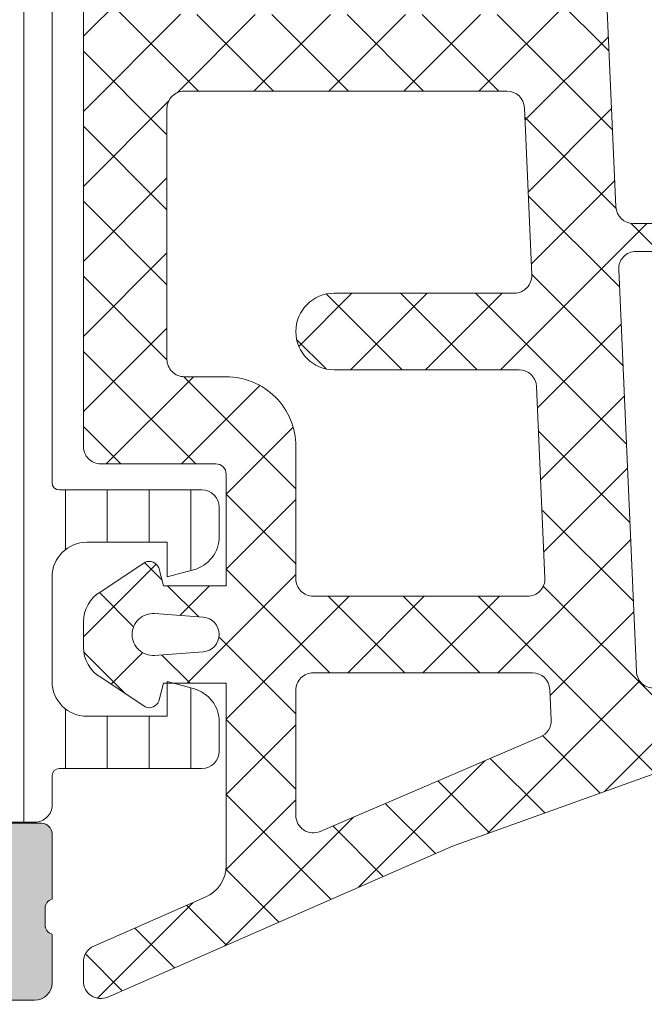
# Model space of a CAD drawing. Header units: millimetres. Extents: x 144573 to 336993, y 74252 to 247042.
# Tile 454 of 656: x 210346 to 210364, y 174638 to 174666. Entities that reach past the tile are written whole.
import ezdxf

# ---------------------------------------------------------------- set-up
doc = ezdxf.new("R2010")
doc.units = ezdxf.units.MM
doc.layers.add('FASÁDA DETAILNÍ', color=255, linetype='Continuous', lineweight=0)
doc.layers.add('NOVA', color=255, linetype='Continuous', lineweight=0)

# ---------------------------------------------------------------- blocks, each defined once
blk = doc.blocks.new('A$C69D17D4D')
at = {"layer": 'FASÁDA DETAILNÍ'}
h = blk.add_hatch(dxfattribs=at)
h.set_pattern_fill('LINIE', color=256, scale=1.2, angle=90, style=0)
h.set_pattern_definition([(90, (19.28296211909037, -0.6246130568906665), (-1.2, 7.347638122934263e-17), [])])
edge = h.paths.add_edge_path()
edge.add_arc((-12799.80931041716, 1271.592023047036), 0.2999999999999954, 90.00207529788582, 180.0020752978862, ccw=False)
edge.add_line((-12799.80932128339, 1271.89202304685), (-12798.99898995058, 1271.892051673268))
edge.add_arc((-12798.99900538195, 1272.392048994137), 0.4999973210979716, 270.0017683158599, 360.0023822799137)
edge.add_line((-12798.49900806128, 1272.392069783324), (-12798.49768751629, 1273.233142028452))
edge.add_arc((-12798.29768751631, 1273.233142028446), 0.1999999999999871, 90.00000000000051, 180.0000000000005, ccw=False)
edge.add_line((-12798.29768751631, 1273.433142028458), (-12794.19768751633, 1273.433142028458))
edge.add_arc((-12794.19768751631, 1273.933142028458), 0.5000000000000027, 269.9999999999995, 359.9999999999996)
edge.add_line((-12793.69768751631, 1273.933142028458), (-12793.69768751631, 1274.763891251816))
edge.add_arc((-12794.69768751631, 1274.763891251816), 0.9999999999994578, 360.0000000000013, 434.9999999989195)
edge.add_line((-12794.43886847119, 1275.7298170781), (-12795.19768751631, 1275.933142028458))
edge.add_line((-12795.19768751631, 1275.933142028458), (-12795.19768751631, 1274.933142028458))
edge.add_line((-12795.19768751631, 1274.933142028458), (-12797.4976875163, 1274.933142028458))
edge.add_arc((-12797.49597827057, 1275.937268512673), 1.004127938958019, 180.2340877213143, 269.9024699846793, ccw=False)
edge.add_line((-12798.50009782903, 1275.933166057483), (-12798.50009782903, 1278.933044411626))
edge.add_arc((-12797.49597848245, 1278.929016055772), 1.004127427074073, 450.09751797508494, 539.7701403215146, ccw=False)
edge.add_line((-12797.4976875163, 1279.933142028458), (-12795.19768751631, 1279.933142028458))
edge.add_line((-12795.19768751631, 1279.933142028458), (-12795.19768751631, 1278.933142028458))
edge.add_line((-12795.19768751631, 1278.933142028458), (-12794.43886847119, 1279.136466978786))
edge.add_arc((-12794.69768751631, 1280.102392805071), 1.000000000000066, 285.0000000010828, 359.9999999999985)
edge.add_line((-12793.69768751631, 1280.102392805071), (-12793.69768751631, 1280.933142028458))
edge.add_arc((-12794.19768751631, 1280.933142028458), 0.4999999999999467, 360, 450)
edge.add_line((-12794.19768751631, 1281.433142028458), (-12798.2976875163, 1281.433142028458))
edge.add_arc((-12798.2959589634, 1281.637315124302), 0.2041804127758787, 181.1558689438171, 269.5149389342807, ccw=False)
edge.add_line((-12798.50009782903, 1281.633196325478), (-12798.50012075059, 1307.47456313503))
edge.add_arc((-12799.00011807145, 1307.474547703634), 0.4999973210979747, 360.0017683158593, 450.0023822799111)
edge.add_line((-12799.00013886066, 1307.974545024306), (-12799.81047019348, 1307.974516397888))
edge.add_arc((-12799.81048105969, 1308.27451639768), 0.299999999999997, 180.0020752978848, 270.0020752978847, ccw=False)
edge.add_line((-12800.1104810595, 1308.274505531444), (-12800.11023603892, 1310.67450392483))
edge.add_arc((-12800.61023201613, 1310.674488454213), 0.499995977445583, 360.0017728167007, 450.0023777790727)
edge.add_line((-12800.610252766, 1311.17448443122), (-12804.0867942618, 1311.174357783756))
edge.add_arc((-12803.94444776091, 1310.184544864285), 0.99999607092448, 458.1836833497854, 572.7290913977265)
edge.add_line((-12804.78568082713, 1309.643879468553), (-12803.46712839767, 1307.360270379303))
edge.add_arc((-12803.90013205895, 1307.110254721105), 0.5000000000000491, 360.00213520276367, 390.00207189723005, ccw=False)
edge.add_line((-12803.40013205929, 1307.11027335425), (-12803.39904574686, 1272.756004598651))
edge.add_arc((-12803.89904574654, 1272.755987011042), 0.5000000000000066, 330.0020786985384, 360.0020153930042, ccw=False)
edge.add_line((-12803.46602397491, 1272.506002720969), (-12804.78441097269, 1270.222298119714))
edge.add_arc((-12803.94313874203, 1269.681693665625), 0.9999960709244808, 507.2750591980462, 621.8204672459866)
edge.add_line((-12804.08541353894, 1268.691870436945), (-12800.60887204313, 1268.69199708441))
edge.add_arc((-12800.60888751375, 1269.191993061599), 0.4999959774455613, 270.0017728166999, 360.0023777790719)
edge.add_line((-12800.10889153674, 1269.192013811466), (-12800.10931041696, 1271.592012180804))
edge = h.paths.add_edge_path(flags=16)
edge.add_line((-12800.29958602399, 1295.783135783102), (-12801.5995801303, 1295.783135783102))
edge.add_arc((-12801.59958376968, 1296.283132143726), 0.4999963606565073, 179.9995829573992, 270.0004170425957, ccw=False)
edge.add_line((-12802.09958013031, 1296.283135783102), (-12802.09958013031, 1305.133129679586))
edge.add_arc((-12801.59958376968, 1305.133133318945), 0.4999963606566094, 89.99958295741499, 180.0004170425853, ccw=False)
edge.add_line((-12801.59958013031, 1305.633129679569), (-12800.29958602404, 1305.633129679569))
edge.add_arc((-12800.29956945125, 1305.133129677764), 0.5000000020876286, 360.0000002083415, 450.0018991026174, ccw=False)
edge.add_line((-12799.79956944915, 1305.133129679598), (-12799.79956944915, 1296.283135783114))
edge.add_arc((-12800.29956945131, 1296.283135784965), 0.5000000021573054, 269.99810091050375, 359.99999978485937, ccw=False)
edge = h.paths.add_edge_path(flags=16)
edge.add_arc((-12800.29956944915, 1285.583129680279), 0.4999999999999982, 269.9999999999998, 360.000000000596, ccw=False)
edge.add_line((-12800.29956944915, 1285.083129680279), (-12801.59958013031, 1285.083129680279))
edge.add_arc((-12801.59958013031, 1285.583129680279), 0.4999999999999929, 179.9999999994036, 269.99999999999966, ccw=False)
edge.add_line((-12802.09958013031, 1285.583129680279), (-12802.09958013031, 1294.283135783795))
edge.add_arc((-12801.59958013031, 1294.2831357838), 0.5000000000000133, 450.0000000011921, 539.9999999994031, ccw=False)
edge.add_line((-12801.59958013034, 1294.7831357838), (-12800.29956944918, 1294.7831357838))
edge.add_arc((-12800.29956944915, 1294.2831357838), 0.5000000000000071, 360.00000000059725, 450.0000000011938, ccw=False)
edge.add_line((-12799.79956944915, 1294.2831357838), (-12799.79956944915, 1285.583129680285))
edge = h.paths.add_edge_path(flags=16)
edge.add_arc((-12801.59958376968, 1283.583133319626), 0.4999963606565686, 89.99958295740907, 180.0004170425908, ccw=False)
edge.add_line((-12801.59958013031, 1284.083129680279), (-12800.29958602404, 1284.083129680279))
edge.add_arc((-12800.29956945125, 1283.583129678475), 0.5000000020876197, 360.00000020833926, 450.0018991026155, ccw=False)
edge.add_line((-12799.79956944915, 1283.583129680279), (-12799.79956944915, 1274.733120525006))
edge.add_arc((-12800.29955419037, 1274.733120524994), 0.4999847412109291, 269.99999999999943, 360.00000000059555, ccw=False)
edge.add_line((-12800.29955419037, 1274.233135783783), (-12801.59956487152, 1274.233135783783))
edge.add_arc((-12801.59956487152, 1274.733151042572), 0.5000152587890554, 179.9999999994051, 270.0000000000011, ccw=False)
edge.add_line((-12802.09958013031, 1274.733151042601), (-12802.09958013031, 1283.583129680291))
h = blk.add_hatch(dxfattribs=at)
h.set_pattern_fill('ANSI37', color=256, scale=0.48, angle=90, style=0)
h.set_pattern_definition([(135, (-12793.50012093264, 1281.181939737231), (-1.077630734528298, -1.077630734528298), []), (225, (-12793.50012093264, 1281.181939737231), (1.077630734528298, -1.077630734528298), [])])
edge = h.paths.add_edge_path(flags=16)
edge.add_line((-12794.16441493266, 1277.780662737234), (-12795.55726893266, 1277.880406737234))
edge.add_arc((-12795.60012642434, 1277.281939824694), 0.5999995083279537, 85.90391948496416, 180.0000083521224)
edge.add_arc((-12795.60012642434, 1277.28193964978), 0.5999995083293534, 179.9999916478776, 274.0960805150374)
edge.add_line((-12795.55726893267, 1276.683472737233), (-12794.16441493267, 1276.783216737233))
edge.add_arc((-12794.20012940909, 1277.281939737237), 0.5000001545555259, 274.0960644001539, 445.903935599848)
edge = h.paths.add_edge_path(flags=16)
edge.add_arc((-12791.00012130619, 1275.681943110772), 0.49999962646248, 89.9999571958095, 180.0000428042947)
edge.add_line((-12791.50012093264, 1275.681942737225), (-12791.50012093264, 1272.088257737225))
edge.add_arc((-12791.00012059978, 1272.088257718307), 0.5000003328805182, 179.9999978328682, 293.218026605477)
edge.add_line((-12790.80300493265, 1271.62875173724), (-12784.47190293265, 1274.34462973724))
edge.add_arc((-12784.66901885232, 1274.804135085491), 0.4999998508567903, 293.2180817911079, 362.500110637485)
edge.add_line((-12784.16949493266, 1274.825945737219), (-12784.20782093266, 1275.703752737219))
edge.add_arc((-12784.70734454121, 1275.68194324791), 0.4999994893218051, 2.499979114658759, 90.00004485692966)
edge.add_line((-12784.70734493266, 1276.181942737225), (-12791.00012093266, 1276.181942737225))
edge = h.paths.add_edge_path(flags=16)
edge.add_line((-12785.59195893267, 1301.235861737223), (-12794.48881193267, 1305.384531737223))
edge.add_arc((-12794.70012106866, 1304.931377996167), 0.4999998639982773, 64.99999208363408, 180.0000296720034)
edge.add_line((-12795.20012093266, 1304.93137773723), (-12795.20012093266, 1295.58194273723))
edge.add_arc((-12794.7001213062, 1295.5819423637), 0.4999996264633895, 179.9999571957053, 270.0000428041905)
edge.add_line((-12794.70012093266, 1295.081942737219), (-12785.57619793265, 1295.081942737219))
edge.add_arc((-12785.57619809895, 1295.581942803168), 0.5000000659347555, 270.0000190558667, 362.5000272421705)
edge.add_line((-12785.07667393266, 1295.603752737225), (-12785.30374393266, 1300.804516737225))
edge.add_arc((-12785.80326933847, 1300.782707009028), 0.5000012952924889, 2.4999974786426, 64.99990801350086)
edge = h.paths.add_edge_path(flags=16)
edge.add_arc((-12794.7001213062, 1292.381943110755), 0.49999962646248, 89.9999571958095, 180.0000428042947)
edge.add_line((-12795.20012093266, 1292.381942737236), (-12795.20012093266, 1285.181942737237))
edge.add_arc((-12794.7001213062, 1285.181942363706), 0.4999996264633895, 179.9999571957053, 270.0000428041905)
edge.add_line((-12794.70012093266, 1284.681942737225), (-12793.50012093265, 1284.681942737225))
edge.add_arc((-12793.50011943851, 1282.681944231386), 1.999998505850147, -4.280428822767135e-05, 90.00004280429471, ccw=False)
edge.add_line((-12791.50012093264, 1282.681942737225), (-12791.50012093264, 1278.881942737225))
edge.add_arc((-12791.00012130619, 1278.881942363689), 0.4999996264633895, 179.9999571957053, 270.0000428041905)
edge.add_line((-12791.00012093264, 1278.381942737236), (-12784.84705993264, 1278.381942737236))
edge.add_arc((-12784.84706009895, 1278.881942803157), 0.5000000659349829, 270.0000190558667, 362.5000272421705)
edge.add_line((-12784.34753593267, 1278.903752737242), (-12784.58767093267, 1284.403752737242))
edge.add_arc((-12785.08719454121, 1284.381943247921), 0.499999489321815, 2.499979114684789, 90.00004485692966)
edge.add_line((-12785.08719493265, 1284.881942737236), (-12790.40012093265, 1284.881942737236))
edge.add_arc((-12790.40012093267, 1285.981942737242), 1.099999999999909, 90, 270, ccw=False)
edge.add_line((-12790.40012093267, 1287.081942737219), (-12785.22690993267, 1287.081942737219))
edge.add_arc((-12785.22691009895, 1287.581942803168), 0.500000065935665, 270.0000190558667, 362.5000272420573)
edge.add_line((-12784.72738593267, 1287.603752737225), (-12784.93695893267, 1292.403752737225))
edge.add_arc((-12785.4364825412, 1292.381943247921), 0.4999994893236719, 2.499979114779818, 90.00004485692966)
edge.add_line((-12785.43648293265, 1292.881942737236), (-12794.70012093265, 1292.881942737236))
edge = h.paths.add_edge_path()
edge.add_line((-12793.31366393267, 1307.594995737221), (-12784.52579793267, 1303.497146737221))
edge.add_ellipse((-12785.79365542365, 1300.778221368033), major_axis=(-3.000002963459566, 0), ratio=1, start_angle=182.500058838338, end_angle=244.9999693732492, ccw=False)
edge.add_line((-12782.79650793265, 1300.909082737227), (-12782.76817393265, 1300.260132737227))
edge.add_ellipse((-12782.26865032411, 1300.281942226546), major_axis=(-0.4999994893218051, 0), ratio=1, start_angle=2.499979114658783, end_angle=90.00004485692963)
edge.add_line((-12782.26864993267, 1299.781942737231), (-12781.30012093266, 1299.781942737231))
edge.add_ellipse((-12781.30012085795, 1299.681942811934), major_axis=(-0.09999992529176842, 0), ratio=1, start_angle=179.9999571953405, end_angle=270.00004280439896, ccw=False)
edge.add_line((-12781.20012093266, 1299.681942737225), (-12781.20012093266, 1299.081942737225))
edge.add_ellipse((-12781.30012085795, 1299.081942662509), major_axis=(-0.09999992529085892, 0), ratio=1, start_angle=89.9999571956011, end_angle=180.0000428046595, ccw=False)
edge.add_line((-12781.30012093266, 1298.981942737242), (-12782.20315893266, 1298.981942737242))
edge.add_ellipse((-12782.20315876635, 1298.481942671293), major_axis=(-0.500000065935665, 0), ratio=1, start_angle=-89.99998094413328, end_angle=2.500027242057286)
edge.add_line((-12782.70268293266, 1298.460132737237), (-12782.30884493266, 1289.559838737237))
edge.add_ellipse((-12781.80933365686, 1289.58194284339), major_axis=(-0.5000001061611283, 0), ratio=1, start_angle=2.533769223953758, end_angle=90.000082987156)
edge.add_line((-12781.80933293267, 1289.081942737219), (-12781.20012093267, 1289.081942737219))
edge.add_ellipse((-12781.20012085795, 1288.981942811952), major_axis=(-0.09999992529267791, 0), ratio=1, start_angle=179.9999571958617, end_angle=270.00004280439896, ccw=False)
edge.add_line((-12781.10012093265, 1288.981942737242), (-12781.10012093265, 1288.381942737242))
edge.add_ellipse((-12781.20012085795, 1288.381942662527), major_axis=(-0.09999992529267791, 0), ratio=1, start_angle=89.9999571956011, end_angle=180.0000428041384, ccw=False)
edge.add_line((-12781.20012093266, 1288.281942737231), (-12781.72968293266, 1288.281942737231))
edge.add_ellipse((-12781.7296832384, 1287.781942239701), major_axis=(-0.5000004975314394, 0), ratio=1, start_angle=-90.00003503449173, end_angle=2.533697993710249)
edge.add_line((-12782.22919493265, 1287.759838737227), (-12781.71853893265, 1276.219613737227))
edge.add_ellipse((-12781.21901433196, 1276.241423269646), major_axis=(-0.5000004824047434, 0), ratio=1, start_angle=2.499979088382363, end_angle=93.2170573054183)
edge.add_line((-12781.19095493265, 1275.742210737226), (-12776.05721193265, 1276.030773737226))
edge.add_ellipse((-12776.17276735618, 1276.44119173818), major_axis=(-0.4263754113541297, 0), ratio=1, start_angle=105.724854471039, end_angle=249.2410276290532)
edge.add_line((-12776.02164393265, 1276.839886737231), (-12776.25424693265, 1276.838646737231))
edge.add_line((-12776.25424693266, 1276.838646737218), (-12778.13682593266, 1276.540508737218))
edge.add_line((-12778.13682593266, 1276.540508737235), (-12780.98611093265, 1276.940934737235))
edge.add_ellipse((-12780.94436033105, 1277.238015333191), major_axis=(-0.2999999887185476, 0), ratio=1, start_angle=-34.597746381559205, end_angle=82.00025595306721, ccw=False)
edge.add_ellipse((-12778.7217892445, 1275.704901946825), major_axis=(-3.000047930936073, 0), ratio=1, start_angle=251.99157541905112, end_angle=325.4023587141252, ccw=False)
edge.add_line((-12777.79430393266, 1278.557980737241), (-12775.53941293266, 1277.924404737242))
edge.add_ellipse((-12775.70034247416, 1277.149192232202), major_axis=(-0.7917403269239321, 0), ratio=1, start_angle=186.7983462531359, end_angle=258.2723102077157, ccw=False)
edge.add_line((-12774.91416893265, 1277.242914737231), (-12774.91294793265, 1276.184704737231))
edge.add_ellipse((-12776.09203415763, 1276.313828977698), major_axis=(-1.186135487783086, 0), ratio=1, start_angle=108.6555764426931, end_angle=173.7503218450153, ccw=False)
edge.add_line((-12775.71261493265, 1275.190014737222), (-12778.95395493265, 1274.095681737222))
edge.add_line((-12778.95395493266, 1274.095681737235), (-12787.00374993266, 1271.205903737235))
edge.add_line((-12787.00374993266, 1271.205903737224), (-12796.90162693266, 1266.873094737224))
edge.add_ellipse((-12797.09989699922, 1267.332103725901), major_axis=(-0.5000002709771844, 0), ratio=1, start_angle=0.06657637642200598, end_angle=113.36204948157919, ccw=False)
edge.add_line((-12797.59989693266, 1267.331522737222), (-12797.60053193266, 1267.878223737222))
edge.add_ellipse((-12797.10053182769, 1267.878804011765), major_axis=(-0.5000004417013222, 0), ratio=1, start_angle=-66.0791754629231, end_angle=0.0664945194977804, ccw=False)
edge.add_line((-12797.30326893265, 1268.335857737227), (-12794.09926593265, 1269.737613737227))
edge.add_ellipse((-12794.50012027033, 1270.653754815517), major_axis=(-0.9999993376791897, 0), ratio=1, start_angle=113.6316147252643, end_angle=180.0000528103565)
edge.add_line((-12793.50012093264, 1270.653755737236), (-12793.50012093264, 1275.881697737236))
edge.add_line((-12793.50012093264, 1275.881697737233), (-12795.29959993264, 1275.881706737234))
edge.add_line((-12795.29959993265, 1275.881706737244), (-12795.43754193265, 1275.366905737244))
edge.add_ellipse((-12795.71469595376, 1275.48167099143), major_axis=(-0.2999756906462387, 0), ratio=1, start_angle=67.49643330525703, end_angle=157.5062997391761, ccw=False)
edge.add_line((-12795.82950893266, 1275.204536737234), (-12797.09963593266, 1276.053703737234))
edge.add_ellipse((-12796.59991516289, 1276.919567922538), major_axis=(-0.9997207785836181, 0), ratio=1, start_angle=-0.007611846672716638, end_angle=60.00923930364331, ccw=False)
edge.add_line((-12797.59963593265, 1276.919700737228), (-12797.59960493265, 1277.644061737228))
edge.add_ellipse((-12796.59986710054, 1277.643853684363), major_axis=(-0.9997378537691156, 0), ratio=1, start_angle=299.99132494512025, end_angle=359.98807632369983, ccw=False)
edge.add_line((-12797.09960493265, 1278.509727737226), (-12795.82950893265, 1279.358894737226))
edge.add_ellipse((-12795.71469704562, 1279.081747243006), major_axis=(-0.2999875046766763, 0), ratio=1, start_angle=202.49860380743, end_angle=292.5024061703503, ccw=False)
edge.add_line((-12795.43754193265, 1279.196540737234), (-12795.29956993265, 1278.681724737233))
edge.add_line((-12795.29956993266, 1278.681724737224), (-12793.50012093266, 1278.681716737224))
edge.add_line((-12793.50012093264, 1278.681716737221), (-12793.50012093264, 1281.881943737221))
edge.add_ellipse((-12793.80012070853, 1281.881943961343), major_axis=(-0.2999997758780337, 0), ratio=1, start_angle=179.999957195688, end_angle=270.0000428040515)
edge.add_line((-12793.80012093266, 1282.181943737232), (-12797.10011693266, 1282.181943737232))
edge.add_ellipse((-12797.1001173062, 1282.681943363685), major_axis=(-0.49999962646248, 0), ratio=1, start_angle=-4.280429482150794e-05, end_angle=90.00004280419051, ccw=False)
edge.add_line((-12797.60011693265, 1282.681943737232), (-12797.60011693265, 1309.579565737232))
edge.add_line((-12797.60011693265, 1309.579565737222), (-12796.04972493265, 1310.474683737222))
edge.add_ellipse((-12795.79972484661, 1310.041671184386), major_axis=(-0.4999999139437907, 0), ratio=1, start_angle=180.0000633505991, end_angle=300.0000170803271, ccw=False)
edge.add_line((-12795.29972493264, 1310.041671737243), (-12793.60235393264, 1310.041671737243))
edge.add_line((-12793.60235393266, 1310.041671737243), (-12793.60235393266, 1308.048149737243))
edge.add_ellipse((-12793.1023536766, 1308.048149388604), major_axis=(-0.500000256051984, 0), ratio=1, start_angle=-3.995133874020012e-05, end_angle=64.99987141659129)
h = blk.add_hatch(dxfattribs=at)
h.set_pattern_fill('ANSI37', color=256, scale=0.48, angle=90, style=0)
h.set_pattern_definition([(135, (-12793.50012075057, 1281.181939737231), (-1.077630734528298, -1.077630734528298), []), (225, (-12793.50012075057, 1281.181939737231), (1.077630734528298, -1.077630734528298), [])])
edge = h.paths.add_edge_path(flags=16)
edge.add_line((-12794.16441475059, 1277.780662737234), (-12795.55726875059, 1277.880406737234))
edge.add_arc((-12795.60012624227, 1277.281939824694), 0.5999995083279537, 85.90391948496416, 180.0000083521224)
edge.add_arc((-12795.60012624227, 1277.28193964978), 0.5999995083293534, 179.9999916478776, 274.0960805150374)
edge.add_line((-12795.55726875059, 1276.683472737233), (-12794.16441475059, 1276.783216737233))
edge.add_arc((-12794.20012922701, 1277.281939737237), 0.5000001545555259, 274.0960644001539, 445.903935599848)
edge = h.paths.add_edge_path(flags=16)
edge.add_arc((-12791.00012112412, 1275.681943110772), 0.49999962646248, 89.9999571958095, 180.0000428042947)
edge.add_line((-12791.50012075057, 1275.681942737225), (-12791.50012075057, 1272.088257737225))
edge.add_arc((-12791.00012041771, 1272.088257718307), 0.5000003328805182, 179.9999978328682, 293.218026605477)
edge.add_line((-12790.80300475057, 1271.62875173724), (-12784.47190275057, 1274.34462973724))
edge.add_arc((-12784.66901867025, 1274.804135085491), 0.4999998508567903, 293.2180817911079, 362.500110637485)
edge.add_line((-12784.16949475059, 1274.825945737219), (-12784.20782075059, 1275.703752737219))
edge.add_arc((-12784.70734435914, 1275.68194324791), 0.4999994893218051, 2.499979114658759, 90.00004485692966)
edge.add_line((-12784.70734475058, 1276.181942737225), (-12791.00012075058, 1276.181942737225))
edge = h.paths.add_edge_path(flags=16)
edge.add_line((-12785.59195875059, 1301.235861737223), (-12794.48881175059, 1305.384531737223))
edge.add_arc((-12794.70012088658, 1304.931377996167), 0.4999998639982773, 64.99999208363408, 180.0000296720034)
edge.add_line((-12795.20012075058, 1304.93137773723), (-12795.20012075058, 1295.58194273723))
edge.add_arc((-12794.70012112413, 1295.5819423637), 0.4999996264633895, 179.9999571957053, 270.0000428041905)
edge.add_line((-12794.70012075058, 1295.081942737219), (-12785.57619775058, 1295.081942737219))
edge.add_arc((-12785.57619791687, 1295.581942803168), 0.5000000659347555, 270.0000190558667, 362.5000272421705)
edge.add_line((-12785.07667375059, 1295.603752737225), (-12785.30374375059, 1300.804516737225))
edge.add_arc((-12785.8032691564, 1300.782707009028), 0.5000012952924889, 2.4999974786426, 64.99990801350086)
edge = h.paths.add_edge_path(flags=16)
edge.add_arc((-12794.70012112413, 1292.381943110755), 0.49999962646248, 89.9999571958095, 180.0000428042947)
edge.add_line((-12795.20012075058, 1292.381942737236), (-12795.20012075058, 1285.181942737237))
edge.add_arc((-12794.70012112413, 1285.181942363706), 0.4999996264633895, 179.9999571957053, 270.0000428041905)
edge.add_line((-12794.70012075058, 1284.681942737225), (-12793.50012075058, 1284.681942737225))
edge.add_arc((-12793.50011925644, 1282.681944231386), 1.999998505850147, -4.280428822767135e-05, 90.00004280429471, ccw=False)
edge.add_line((-12791.50012075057, 1282.681942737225), (-12791.50012075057, 1278.881942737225))
edge.add_arc((-12791.00012112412, 1278.881942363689), 0.4999996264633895, 179.9999571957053, 270.0000428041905)
edge.add_line((-12791.00012075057, 1278.381942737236), (-12784.84705975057, 1278.381942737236))
edge.add_arc((-12784.84705991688, 1278.881942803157), 0.5000000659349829, 270.0000190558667, 362.5000272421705)
edge.add_line((-12784.3475357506, 1278.903752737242), (-12784.5876707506, 1284.403752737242))
edge.add_arc((-12785.08719435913, 1284.381943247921), 0.499999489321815, 2.499979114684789, 90.00004485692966)
edge.add_line((-12785.08719475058, 1284.881942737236), (-12790.40012075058, 1284.881942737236))
edge.add_arc((-12790.40012075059, 1285.981942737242), 1.099999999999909, 90, 270, ccw=False)
edge.add_line((-12790.40012075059, 1287.081942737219), (-12785.22690975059, 1287.081942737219))
edge.add_arc((-12785.22690991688, 1287.581942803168), 0.500000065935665, 270.0000190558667, 362.5000272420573)
edge.add_line((-12784.72738575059, 1287.603752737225), (-12784.93695875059, 1292.403752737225))
edge.add_arc((-12785.43648235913, 1292.381943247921), 0.4999994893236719, 2.499979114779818, 90.00004485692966)
edge.add_line((-12785.43648275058, 1292.881942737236), (-12794.70012075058, 1292.881942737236))
edge = h.paths.add_edge_path()
edge.add_line((-12793.3136637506, 1307.594995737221), (-12784.5257977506, 1303.497146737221))
edge.add_ellipse((-12785.79365524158, 1300.778221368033), major_axis=(-3.000002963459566, 0), ratio=1, start_angle=182.500058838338, end_angle=244.9999693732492, ccw=False)
edge.add_line((-12782.79650775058, 1300.909082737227), (-12782.76817375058, 1300.260132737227))
edge.add_ellipse((-12782.26865014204, 1300.281942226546), major_axis=(-0.4999994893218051, 0), ratio=1, start_angle=2.499979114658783, end_angle=90.00004485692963)
edge.add_line((-12782.26864975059, 1299.781942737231), (-12781.30012075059, 1299.781942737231))
edge.add_ellipse((-12781.30012067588, 1299.681942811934), major_axis=(-0.09999992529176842, 0), ratio=1, start_angle=179.9999571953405, end_angle=270.00004280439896, ccw=False)
edge.add_line((-12781.20012075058, 1299.681942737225), (-12781.20012075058, 1299.081942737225))
edge.add_ellipse((-12781.30012067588, 1299.081942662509), major_axis=(-0.09999992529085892, 0), ratio=1, start_angle=89.9999571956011, end_angle=180.0000428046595, ccw=False)
edge.add_line((-12781.30012075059, 1298.981942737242), (-12782.20315875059, 1298.981942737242))
edge.add_ellipse((-12782.20315858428, 1298.481942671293), major_axis=(-0.500000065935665, 0), ratio=1, start_angle=-89.99998094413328, end_angle=2.500027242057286)
edge.add_line((-12782.70268275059, 1298.460132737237), (-12782.30884475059, 1289.559838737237))
edge.add_ellipse((-12781.80933347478, 1289.58194284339), major_axis=(-0.5000001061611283, 0), ratio=1, start_angle=2.533769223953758, end_angle=90.000082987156)
edge.add_line((-12781.80933275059, 1289.081942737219), (-12781.20012075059, 1289.081942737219))
edge.add_ellipse((-12781.20012067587, 1288.981942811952), major_axis=(-0.09999992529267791, 0), ratio=1, start_angle=179.9999571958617, end_angle=270.00004280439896, ccw=False)
edge.add_line((-12781.10012075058, 1288.981942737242), (-12781.10012075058, 1288.381942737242))
edge.add_ellipse((-12781.20012067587, 1288.381942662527), major_axis=(-0.09999992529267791, 0), ratio=1, start_angle=89.9999571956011, end_angle=180.0000428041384, ccw=False)
edge.add_line((-12781.20012075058, 1288.281942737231), (-12781.72968275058, 1288.281942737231))
edge.add_ellipse((-12781.72968305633, 1287.781942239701), major_axis=(-0.5000004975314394, 0), ratio=1, start_angle=-90.00003503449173, end_angle=2.533697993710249)
edge.add_line((-12782.22919475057, 1287.759838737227), (-12781.71853875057, 1276.219613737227))
edge.add_ellipse((-12781.21901414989, 1276.241423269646), major_axis=(-0.5000004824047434, 0), ratio=1, start_angle=2.499979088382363, end_angle=93.2170573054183)
edge.add_line((-12781.19095475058, 1275.742210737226), (-12776.05721175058, 1276.030773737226))
edge.add_ellipse((-12776.17276717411, 1276.44119173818), major_axis=(-0.4263754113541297, 0), ratio=1, start_angle=105.724854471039, end_angle=249.2410276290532)
edge.add_line((-12776.02164375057, 1276.839886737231), (-12776.25424675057, 1276.838646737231))
edge.add_line((-12776.25424675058, 1276.838646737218), (-12778.13682575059, 1276.540508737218))
edge.add_line((-12778.13682575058, 1276.540508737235), (-12780.98611075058, 1276.940934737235))
edge.add_ellipse((-12780.94436014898, 1277.238015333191), major_axis=(-0.2999999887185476, 0), ratio=1, start_angle=-34.597746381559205, end_angle=82.00025595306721, ccw=False)
edge.add_ellipse((-12778.72178906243, 1275.704901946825), major_axis=(-3.000047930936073, 0), ratio=1, start_angle=251.99157541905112, end_angle=325.4023587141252, ccw=False)
edge.add_line((-12777.79430375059, 1278.557980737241), (-12775.53941275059, 1277.924404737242))
edge.add_ellipse((-12775.70034229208, 1277.149192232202), major_axis=(-0.7917403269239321, 0), ratio=1, start_angle=186.7983462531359, end_angle=258.2723102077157, ccw=False)
edge.add_line((-12774.91416875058, 1277.242914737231), (-12774.91294775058, 1276.184704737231))
edge.add_ellipse((-12776.09203397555, 1276.313828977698), major_axis=(-1.186135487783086, 0), ratio=1, start_angle=108.6555764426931, end_angle=173.7503218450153, ccw=False)
edge.add_line((-12775.71261475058, 1275.190014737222), (-12778.95395475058, 1274.095681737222))
edge.add_line((-12778.95395475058, 1274.095681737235), (-12787.00374975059, 1271.205903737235))
edge.add_line((-12787.00374975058, 1271.205903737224), (-12796.90162675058, 1266.873094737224))
edge.add_ellipse((-12797.09989681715, 1267.332103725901), major_axis=(-0.5000002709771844, 0), ratio=1, start_angle=0.06657637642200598, end_angle=113.36204948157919, ccw=False)
edge.add_line((-12797.59989675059, 1267.331522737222), (-12797.60053175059, 1267.878223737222))
edge.add_ellipse((-12797.10053164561, 1267.878804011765), major_axis=(-0.5000004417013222, 0), ratio=1, start_angle=-66.0791754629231, end_angle=0.0664945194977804, ccw=False)
edge.add_line((-12797.30326875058, 1268.335857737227), (-12794.09926575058, 1269.737613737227))
edge.add_ellipse((-12794.50012008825, 1270.653754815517), major_axis=(-0.9999993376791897, 0), ratio=1, start_angle=113.6316147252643, end_angle=180.0000528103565)
edge.add_line((-12793.50012075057, 1270.653755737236), (-12793.50012075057, 1275.881697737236))
edge.add_line((-12793.50012075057, 1275.881697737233), (-12795.29959975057, 1275.881706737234))
edge.add_line((-12795.29959975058, 1275.881706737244), (-12795.43754175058, 1275.366905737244))
edge.add_ellipse((-12795.71469577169, 1275.48167099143), major_axis=(-0.2999756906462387, 0), ratio=1, start_angle=67.49643330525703, end_angle=157.5062997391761, ccw=False)
edge.add_line((-12795.82950875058, 1275.204536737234), (-12797.09963575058, 1276.053703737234))
edge.add_ellipse((-12796.59991498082, 1276.919567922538), major_axis=(-0.9997207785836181, 0), ratio=1, start_angle=-0.007611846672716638, end_angle=60.00923930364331, ccw=False)
edge.add_line((-12797.59963575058, 1276.919700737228), (-12797.59960475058, 1277.644061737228))
edge.add_ellipse((-12796.59986691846, 1277.643853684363), major_axis=(-0.9997378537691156, 0), ratio=1, start_angle=299.99132494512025, end_angle=359.98807632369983, ccw=False)
edge.add_line((-12797.09960475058, 1278.509727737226), (-12795.82950875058, 1279.358894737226))
edge.add_ellipse((-12795.71469686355, 1279.081747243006), major_axis=(-0.2999875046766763, 0), ratio=1, start_angle=202.49860380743, end_angle=292.5024061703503, ccw=False)
edge.add_line((-12795.43754175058, 1279.196540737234), (-12795.29956975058, 1278.681724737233))
edge.add_line((-12795.29956975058, 1278.681724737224), (-12793.50012075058, 1278.681716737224))
edge.add_line((-12793.50012075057, 1278.681716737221), (-12793.50012075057, 1281.881943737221))
edge.add_ellipse((-12793.80012052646, 1281.881943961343), major_axis=(-0.2999997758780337, 0), ratio=1, start_angle=179.999957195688, end_angle=270.0000428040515)
edge.add_line((-12793.80012075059, 1282.181943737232), (-12797.10011675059, 1282.181943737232))
edge.add_ellipse((-12797.10011712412, 1282.681943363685), major_axis=(-0.49999962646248, 0), ratio=1, start_angle=-4.280429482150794e-05, end_angle=90.00004280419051, ccw=False)
edge.add_line((-12797.60011675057, 1282.681943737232), (-12797.60011675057, 1309.579565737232))
edge.add_line((-12797.60011675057, 1309.579565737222), (-12796.04972475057, 1310.474683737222))
edge.add_ellipse((-12795.79972466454, 1310.041671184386), major_axis=(-0.4999999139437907, 0), ratio=1, start_angle=180.0000633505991, end_angle=300.0000170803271, ccw=False)
edge.add_line((-12795.29972475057, 1310.041671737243), (-12793.60235375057, 1310.041671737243))
edge.add_line((-12793.60235375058, 1310.041671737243), (-12793.60235375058, 1308.048149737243))
edge.add_ellipse((-12793.10235349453, 1308.048149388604), major_axis=(-0.500000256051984, 0), ratio=1, start_angle=-3.995133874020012e-05, end_angle=64.99987141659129)
h = blk.add_hatch(color=256, dxfattribs=at)
edge = h.paths.add_edge_path()
edge.add_arc((-12753.5001882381, 1256.682007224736), 0.5000674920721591, 270.007732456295, 359.9922675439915)
edge.add_line((-12753.00012075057, 1256.681939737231), (-12753.00012075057, 1260.68193973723))
edge.add_arc((-12753.5001882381, 1260.681872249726), 0.5000674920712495, 0.007732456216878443, 89.99226754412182)
edge.add_line((-12753.5001207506, 1261.181939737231), (-12754.80016957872, 1261.181939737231))
edge.add_arc((-12754.80013267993, 1260.681902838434), 0.5000369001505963, 90.00422797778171, 179.9957720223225)
edge.add_line((-12755.3001695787, 1260.681939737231), (-12755.3001695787, 1260.181939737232))
edge.add_line((-12755.3001695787, 1260.181939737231), (-12754.3001695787, 1260.181939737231))
edge.add_line((-12754.3001695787, 1260.181939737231), (-12754.3001695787, 1258.681939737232))
edge.add_arc((-12755.30013260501, 1258.68190276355), 0.9999630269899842, -90.00211851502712, 0.002118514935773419, ccw=False)
edge.add_line((-12755.30016957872, 1257.681939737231), (-12759.30016957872, 1257.681939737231))
edge.add_arc((-12759.30009270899, 1258.682016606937), 1.00007687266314, 180.0044039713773, 269.9955960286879, ccw=False)
edge.add_line((-12760.3001695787, 1258.681939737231), (-12760.3001695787, 1260.181939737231))
edge.add_line((-12760.3001695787, 1260.181939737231), (-12759.3001695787, 1260.181939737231))
edge.add_line((-12759.3001695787, 1260.181939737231), (-12759.3001695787, 1260.681939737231))
edge.add_arc((-12759.8001121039, 1260.681997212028), 0.499942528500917, 359.9934131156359, 450.0065868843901)
edge.add_line((-12759.8001695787, 1261.181939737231), (-12762.60015737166, 1261.181939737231))
edge.add_arc((-12762.60015737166, 1260.681939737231), 0.5000000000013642, 90, 179.9999999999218)
edge.add_line((-12763.10015737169, 1260.681939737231), (-12763.10015737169, 1260.481939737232))
edge.add_arc((-12762.60015737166, 1260.481939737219), 0.5, 180, 270)
edge.add_line((-12762.60015737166, 1259.981939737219), (-12762.10015737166, 1259.981939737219))
edge.add_arc((-12762.10019247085, 1259.481904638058), 0.5000351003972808, 0.0040217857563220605, 89.99597821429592, ccw=False)
edge.add_line((-12761.60015737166, 1259.481939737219), (-12761.60015737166, 1258.681936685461))
edge.add_arc((-12762.10017393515, 1258.681953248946), 0.5000165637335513, 270.00189796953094, 359.99810203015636, ccw=False)
edge.add_line((-12762.10015737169, 1258.181936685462), (-12793.40015126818, 1258.181936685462))
edge.add_line((-12793.40015126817, 1258.181936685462), (-12799.43860888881, 1258.614333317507))
edge.add_arc((-12799.40015282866, 1259.613553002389), 0.9999594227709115, 180.0000000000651, 267.7959971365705, ccw=False)
edge.add_line((-12800.40011225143, 1259.613553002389), (-12800.40011225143, 1266.282005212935))
edge.add_arc((-12799.90011225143, 1266.282005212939), 0.5, 90, 180.0000000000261, ccw=False)
edge.add_line((-12799.90011225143, 1266.782005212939), (-12799.00011225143, 1266.782005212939))
edge.add_arc((-12799.00011225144, 1267.282005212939), 0.5000000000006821, 269.9999999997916, 359.9999999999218)
edge.add_line((-12798.50011225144, 1267.282005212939), (-12798.50011225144, 1268.682006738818))
edge.add_arc((-12798.4212758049, 1268.949527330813), 0.2788950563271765, 178.8354106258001, 253.5801235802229, ccw=False)
edge.add_line((-12798.70011325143, 1268.955195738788), (-12798.70011325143, 1269.408789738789))
edge.add_arc((-12798.4212451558, 1269.414450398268), 0.2789255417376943, 106.42459455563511, 181.1628700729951, ccw=False)
edge.add_line((-12798.50011225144, 1269.681993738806), (-12798.50011225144, 1271.562004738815))
edge.add_arc((-12798.80011225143, 1271.562004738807), 0.2999999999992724, 359.9999999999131, 450)
edge.add_line((-12798.80011225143, 1271.862004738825), (-12799.78008657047, 1271.862004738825))
edge.add_arc((-12799.78008657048, 1271.562004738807), 0.3000000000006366, 90, 179.9999999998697)
edge.add_line((-12800.08008657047, 1271.562004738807), (-12800.08008657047, 1268.802006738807))
edge.add_arc((-12800.20008657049, 1268.802006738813), 0.1199999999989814, -90, 3.257127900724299e-10, ccw=False)
edge.add_line((-12800.20008657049, 1268.682006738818), (-12804.50011225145, 1268.682006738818))
edge.add_arc((-12804.50011225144, 1269.182006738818), 0.5, 180, 270, ccw=False)
edge.add_line((-12805.00011225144, 1269.182006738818), (-12805.00011225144, 1269.882006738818))
edge.add_line((-12805.00011225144, 1269.882006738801), (-12803.61861679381, 1272.274827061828))
edge.add_arc((-12803.73823203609, 1272.343886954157), 0.1381197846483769, 330.000000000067, 450)
edge.add_line((-12803.73823203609, 1272.482006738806), (-12807.50011225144, 1272.482006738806))
edge.add_arc((-12807.50011225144, 1274.482006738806), 1.999999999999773, 180.0000000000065, 270, ccw=False)
edge.add_line((-12809.50011225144, 1274.482006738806), (-12809.50011225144, 1275.050002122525))
edge.add_arc((-12810.00011225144, 1275.050002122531), 0.500000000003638, 2.34495935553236e-10, 34.4790717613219)
edge.add_arc((-12813.70961085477, 1272.502528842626), 4.999999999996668, 34.47907176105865, 84.65077199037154)
edge.add_arc((-12813.26199246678, 1277.343880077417), 0.1381197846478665, 82.29756250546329, 209.999999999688)
edge.add_line((-12813.38160770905, 1277.274820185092), (-12812.00011225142, 1274.881999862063))
edge.add_line((-12812.00011225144, 1274.88199986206), (-12812.00011225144, 1274.181999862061))
edge.add_arc((-12812.50011225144, 1274.181999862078), 0.5, -90, 0, ccw=False)
edge.add_line((-12812.50011225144, 1273.681999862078), (-12816.8001379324, 1273.681999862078))
edge.add_arc((-12816.80013793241, 1273.801999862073), 0.1199999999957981, 179.9999999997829, 270, ccw=False)
edge.add_line((-12816.92013793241, 1273.801999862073), (-12816.92013793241, 1276.561997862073))
edge.add_arc((-12817.2201379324, 1276.561997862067), 0.3000000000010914, 1.302755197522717e-10, 90)
edge.add_line((-12817.2201379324, 1276.861997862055), (-12818.20011225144, 1276.861997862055))
edge.add_arc((-12818.20011225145, 1276.561997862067), 0.2999999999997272, 90, 180.0000000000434)
edge.add_line((-12818.50011225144, 1276.561997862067), (-12818.50011225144, 1274.681986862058))
edge.add_arc((-12818.57897934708, 1274.414443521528), 0.2789255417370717, -1.1628700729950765, 73.57540544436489, ccw=False)
edge.add_line((-12818.30011125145, 1274.408782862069), (-12818.30011125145, 1273.955188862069))
edge.add_arc((-12818.57894869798, 1273.949520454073), 0.2788950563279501, -73.5801235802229, 1.1645893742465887, ccw=False)
edge.add_line((-12818.50011225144, 1273.681999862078), (-12818.50011225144, 1270.681941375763))
edge.add_line((-12818.50011225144, 1270.681941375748), (-12817.800039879, 1269.981838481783))
edge.add_line((-12817.80003987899, 1269.981838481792), (-12817.20003377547, 1269.981838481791))
edge.add_line((-12817.20003377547, 1269.981838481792), (-12817.20003377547, 1271.581844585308))
edge.add_arc((-12816.70002432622, 1271.581835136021), 0.5000094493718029, 90.00108278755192, 179.998917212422, ccw=False)
edge.add_line((-12816.70003377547, 1272.081844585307), (-12816.30460569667, 1272.081844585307))
edge.add_arc((-12816.3046056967, 1271.581844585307), 0.4999999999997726, 75.0000000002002, 90.00000000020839, ccw=False)
edge.add_line((-12816.17519617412, 1272.064807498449), (-12814.74130941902, 1271.680598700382))
edge.add_arc((-12815.00012846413, 1270.714672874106), 1.000000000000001, -2.609112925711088e-11, 75.00000000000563, ccw=False)
edge.add_line((-12814.00012846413, 1270.714672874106), (-12814.00012846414, 1264.981850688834))
edge.add_line((-12814.00012846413, 1264.981850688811), (-12817.20003377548, 1264.981850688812))
edge.add_line((-12817.20003377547, 1264.981850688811), (-12817.20003377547, 1265.78183848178))
edge.add_line((-12817.20003377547, 1265.78183848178), (-12817.80003987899, 1265.781838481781))
edge.add_line((-12817.80003987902, 1265.78183848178), (-12818.50002156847, 1264.569405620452))
edge.add_line((-12818.50002156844, 1264.569405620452), (-12818.50002156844, 1263.48185068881))
edge.add_line((-12818.50002156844, 1263.481850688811), (-12803.50011225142, 1263.481850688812))
edge.add_arc((-12803.50011225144, 1262.981850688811), 0.5000000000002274, 0, 90, ccw=False)
edge.add_line((-12803.00011225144, 1262.981850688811), (-12803.00011225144, 1257.181939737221))
edge.add_arc((-12802.00011225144, 1257.181939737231), 1, 179.999999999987, 270)
edge.add_line((-12802.00011225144, 1256.181939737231), (-12753.50012075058, 1256.181939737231))
edge = h.paths.add_edge_path(flags=16)
edge.add_line((-12812.40012846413, 1265.78183848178), (-12812.40012846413, 1270.18183848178))
edge.add_arc((-12811.90012846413, 1270.181838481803), 0.5, 90, 180, ccw=False)
edge.add_line((-12811.90012846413, 1270.681838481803), (-12807.50012846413, 1270.681838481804))
edge.add_arc((-12807.50012846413, 1270.181838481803), 0.5, 0, 90, ccw=False)
edge.add_line((-12807.00012846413, 1270.181838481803), (-12807.00012846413, 1265.781838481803))
edge.add_arc((-12807.50012846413, 1265.78183848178), 0.5, -90, 0, ccw=False)
edge.add_line((-12807.50012846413, 1265.28183848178), (-12811.90012846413, 1265.28183848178))
edge.add_arc((-12811.90012846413, 1265.78183848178), 0.5, 180, 270, ccw=False)
for p, q in [((-12798.50009782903, 1281.633196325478), (-12798.50012075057, 1307.474563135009)), ((-12794.19768751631, 1281.433142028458), (-12798.29768751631, 1281.433142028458)), ((-12793.69768751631, 1280.102392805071), (-12793.69768751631, 1280.933142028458)), ((-12797.4976875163, 1279.933142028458), (-12795.19768751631, 1279.933142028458)), ((-12795.19768751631, 1279.933142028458), (-12795.19768751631, 1278.933142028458)), ((-12795.19768751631, 1278.933142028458), (-12794.43886847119, 1279.136466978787)), ((-12798.50009782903, 1275.933166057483), (-12798.50009782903, 1278.93304441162)), ((-12794.43886847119, 1275.7298170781), (-12795.19768751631, 1275.933142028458)), ((-12795.19768751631, 1275.933142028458), (-12795.19768751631, 1274.933142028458)), ((-12795.19768751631, 1274.933142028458), (-12797.4976875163, 1274.933142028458)), ((-12793.69768751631, 1273.933142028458), (-12793.69768751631, 1274.763891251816)), ((-12798.29768751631, 1273.433142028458), (-12794.19768751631, 1273.433142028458)), ((-12798.49900806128, 1272.392069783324), (-12798.4976875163, 1273.233142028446)), ((-12799.80932128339, 1271.89202304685), (-12798.99898995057, 1271.892051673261))]:
    blk.add_line(p, q, dxfattribs=at)
at = {"layer": 'FASÁDA DETAILNÍ', "extrusion": (0, 0, -1)}
for points in [[(12781.30012093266, 1298.981942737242), (12782.20315893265, 1298.981942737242), (12782.20315893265, 1298.981942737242, -0.427052), (12782.70268293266, 1298.460132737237), (12782.30884493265, 1289.559838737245), (12782.30884493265, 1289.559838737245, -0.40132), (12781.80933293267, 1289.081942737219), (12781.20012093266, 1289.081942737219)], [(12781.20012093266, 1288.281942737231), (12781.72968293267, 1288.281942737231), (12781.72968293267, 1288.281942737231, -0.427226), (12782.22919493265, 1287.759838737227), (12781.71853893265, 1276.219613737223), (12781.71853893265, 1276.219613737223, -0.417884), (12781.19095493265, 1275.742210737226)], [(12778.95395493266, 1274.095681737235), (12787.00374993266, 1271.205903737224), (12796.90162693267, 1266.873094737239), (12796.90162693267, 1266.873094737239, 0.538982), (12797.59989693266, 1267.331522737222), (12797.60053193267, 1267.878223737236), (12797.60053193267, 1267.878223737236, 0.296905), (12797.30326893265, 1268.335857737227), (12794.09926593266, 1269.737613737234), (12794.09926593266, 1269.737613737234, -0.297963), (12793.50012093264, 1270.653755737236), (12793.50012093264, 1275.881697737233), (12795.29959993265, 1275.881706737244), (12795.43754193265, 1275.366905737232), (12795.43754193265, 1275.366905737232, 0.414264), (12795.82950893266, 1275.204536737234), (12797.09963593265, 1276.053703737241), (12797.09963593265, 1276.053703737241, 0.268028), (12797.59963593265, 1276.919700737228), (12797.59960493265, 1277.644061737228), (12797.59960493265, 1277.644061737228, 0.267934), (12797.09960493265, 1278.509727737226), (12795.82950893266, 1279.358894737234), (12795.82950893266, 1279.358894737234, 0.414233), (12795.43754193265, 1279.196540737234), (12795.29956993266, 1278.681724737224), (12793.50012093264, 1278.681716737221), (12793.50012093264, 1281.881943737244), (12793.50012093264, 1281.881943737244, -0.414214), (12793.80012093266, 1282.181943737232), (12797.10011693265, 1282.181943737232), (12797.10011693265, 1282.181943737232, 0.414214), (12797.60011693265, 1282.681943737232), (12797.60011693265, 1309.579565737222)], [(12781.30012075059, 1298.981942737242), (12782.20315875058, 1298.981942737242), (12782.20315875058, 1298.981942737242, -0.427052), (12782.70268275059, 1298.460132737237), (12782.30884475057, 1289.559838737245), (12782.30884475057, 1289.559838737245, -0.40132), (12781.80933275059, 1289.081942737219), (12781.20012075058, 1289.081942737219)], [(12781.20012075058, 1288.281942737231), (12781.72968275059, 1288.281942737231), (12781.72968275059, 1288.281942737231, -0.427226), (12782.22919475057, 1287.759838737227), (12781.71853875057, 1276.219613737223), (12781.71853875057, 1276.219613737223, -0.417884), (12781.19095475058, 1275.742210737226)], [(12778.95395475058, 1274.095681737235), (12787.00374975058, 1271.205903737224), (12796.90162675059, 1266.873094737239), (12796.90162675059, 1266.873094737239, 0.538982), (12797.59989675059, 1267.331522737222), (12797.60053175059, 1267.878223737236), (12797.60053175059, 1267.878223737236, 0.296905), (12797.30326875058, 1268.335857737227), (12794.09926575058, 1269.737613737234), (12794.09926575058, 1269.737613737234, -0.297963), (12793.50012075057, 1270.653755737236), (12793.50012075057, 1275.881697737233), (12795.29959975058, 1275.881706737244), (12795.43754175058, 1275.366905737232), (12795.43754175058, 1275.366905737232, 0.414264), (12795.82950875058, 1275.204536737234), (12797.09963575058, 1276.053703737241), (12797.09963575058, 1276.053703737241, 0.268028), (12797.59963575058, 1276.919700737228), (12797.59960475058, 1277.644061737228), (12797.59960475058, 1277.644061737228, 0.267934), (12797.09960475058, 1278.509727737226), (12795.82950875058, 1279.358894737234), (12795.82950875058, 1279.358894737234, 0.414233), (12795.43754175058, 1279.196540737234), (12795.29956975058, 1278.681724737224), (12793.50012075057, 1278.681716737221), (12793.50012075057, 1281.881943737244), (12793.50012075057, 1281.881943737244, -0.414214), (12793.80012075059, 1282.181943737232), (12797.10011675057, 1282.181943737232), (12797.10011675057, 1282.181943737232, 0.414214), (12797.60011675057, 1282.681943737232), (12797.60011675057, 1309.579565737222)]]:
    blk.add_lwpolyline(points, format="xyb", dxfattribs=at)
at = {"layer": 'FASÁDA DETAILNÍ'}
for points in [[(-12794.70012093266, 1292.881942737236, 0.414214), (-12795.20012093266, 1292.381942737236), (-12795.20012093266, 1285.181942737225), (-12795.20012093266, 1285.181942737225, 0.414214), (-12794.70012093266, 1284.681942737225), (-12793.50012093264, 1284.681942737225), (-12793.50012093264, 1284.681942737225, -0.414214), (-12791.50012093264, 1282.681942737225), (-12791.50012093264, 1278.881942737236), (-12791.50012093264, 1278.881942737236, 0.414214), (-12791.00012093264, 1278.381942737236), (-12784.84705993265, 1278.381942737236), (-12784.84705993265, 1278.381942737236, 0.427052), (-12784.34753593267, 1278.903752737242), (-12784.58767093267, 1284.403752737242), (-12784.58767093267, 1284.403752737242, 0.401491), (-12785.08719493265, 1284.881942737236), (-12790.40012093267, 1284.881942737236), (-12790.40012093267, 1284.881942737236, -1), (-12790.40012093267, 1287.081942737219), (-12785.22690993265, 1287.081942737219), (-12785.22690993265, 1287.081942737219, 0.427052), (-12784.72738593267, 1287.603752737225), (-12784.93695893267, 1292.403752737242), (-12784.93695893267, 1292.403752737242, 0.401491), (-12785.43648293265, 1292.881942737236), (-12794.70012093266, 1292.881942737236)], [(-12794.70012075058, 1292.881942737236, 0.414214), (-12795.20012075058, 1292.381942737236), (-12795.20012075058, 1285.181942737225), (-12795.20012075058, 1285.181942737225, 0.414214), (-12794.70012075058, 1284.681942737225), (-12793.50012075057, 1284.681942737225), (-12793.50012075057, 1284.681942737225, -0.414214), (-12791.50012075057, 1282.681942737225), (-12791.50012075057, 1278.881942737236), (-12791.50012075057, 1278.881942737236, 0.414214), (-12791.00012075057, 1278.381942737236), (-12784.84705975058, 1278.381942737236), (-12784.84705975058, 1278.381942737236, 0.427052), (-12784.3475357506, 1278.903752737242), (-12784.5876707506, 1284.403752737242), (-12784.5876707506, 1284.403752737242, 0.401491), (-12785.08719475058, 1284.881942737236), (-12790.40012075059, 1284.881942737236), (-12790.40012075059, 1284.881942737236, -1), (-12790.40012075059, 1287.081942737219), (-12785.22690975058, 1287.081942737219), (-12785.22690975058, 1287.081942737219, 0.427052), (-12784.72738575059, 1287.603752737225), (-12784.93695875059, 1292.403752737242), (-12784.93695875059, 1292.403752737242, 0.401491), (-12785.43648275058, 1292.881942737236), (-12794.70012075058, 1292.881942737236)], [(-12794.16441493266, 1277.780662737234), (-12795.55726893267, 1277.88040673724), (-12795.55726893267, 1277.88040673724, 0.435311), (-12796.20012593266, 1277.281939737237, 0.435311), (-12795.55726893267, 1276.683472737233), (-12794.16441493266, 1276.78321673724), (-12794.16441493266, 1276.78321673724, 0.930949), (-12794.16441493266, 1277.780662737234)], [(-12794.16441475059, 1277.780662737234), (-12795.55726875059, 1277.88040673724), (-12795.55726875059, 1277.88040673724, 0.435311), (-12796.20012575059, 1277.281939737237, 0.435311), (-12795.55726875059, 1276.683472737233), (-12794.16441475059, 1276.78321673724), (-12794.16441475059, 1276.78321673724, 0.930949), (-12794.16441475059, 1277.780662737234)], [(-12791.00012093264, 1276.181942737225, 0.414214), (-12791.50012093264, 1275.681942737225), (-12791.50012093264, 1272.088257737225), (-12791.50012093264, 1272.088257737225, 0.538546), (-12790.80300493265, 1271.62875173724), (-12784.47190293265, 1274.344629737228), (-12784.47190293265, 1274.344629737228, 0.311858), (-12784.16949493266, 1274.825945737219), (-12784.20782093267, 1275.70375273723), (-12784.20782093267, 1275.70375273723, 0.401491), (-12784.70734493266, 1276.181942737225), (-12791.00012093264, 1276.181942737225)], [(-12791.00012075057, 1276.181942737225, 0.414214), (-12791.50012075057, 1275.681942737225), (-12791.50012075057, 1272.088257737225), (-12791.50012075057, 1272.088257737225, 0.538546), (-12790.80300475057, 1271.62875173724), (-12784.47190275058, 1274.344629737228), (-12784.47190275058, 1274.344629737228, 0.311858), (-12784.16949475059, 1274.825945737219), (-12784.2078207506, 1275.70375273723), (-12784.2078207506, 1275.70375273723, 0.401491), (-12784.70734475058, 1276.181942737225), (-12791.00012075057, 1276.181942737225)]]:
    blk.add_lwpolyline(points, format="xyb", close=True, dxfattribs=at)
blk.add_lwpolyline([(-12799.90011225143, 1266.782005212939), (-12799.00011225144, 1266.782005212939, 0.4142135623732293), (-12798.50011225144, 1267.282005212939), (-12798.50011225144, 1268.682006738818, -0.3382124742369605), (-12798.70011325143, 1268.955195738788), (-12798.70011325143, 1269.408789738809, -0.33818117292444), (-12798.50011225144, 1269.681993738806), (-12798.50011225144, 1271.562004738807, 0.414213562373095), (-12798.80011225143, 1271.862004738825), (-12799.78008657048, 1271.862004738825, 0.414213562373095)], format="xyb", dxfattribs=at)
for centre, radius, start, end in [((-12798.2959589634, 1281.637315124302), 0.2041804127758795, 181.1558689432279, 269.5149389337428), ((-12794.19768751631, 1280.933142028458), 0.4999999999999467, 0, 90), ((-12797.49597848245, 1278.929016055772), 1.004127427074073, 90.09751797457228, 179.7701403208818), ((-12794.69768751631, 1280.102392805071), 1.000000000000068, 285.0000000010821, 0), ((-12797.49597827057, 1275.937268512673), 1.004127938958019, 180.2340877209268, 269.9024699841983), ((-12794.69768751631, 1274.763891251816), 0.9999999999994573, 0, 74.99999999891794), ((-12794.19768751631, 1273.933142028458), 0.500000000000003, 270, 0), ((-12798.29768751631, 1273.233142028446), 0.1999999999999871, 90, 180), ((-12798.99900538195, 1272.392048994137), 0.4999973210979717, 270.001768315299, 0.002382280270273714)]:
    blk.add_arc(centre, radius, start, end, dxfattribs=at)

msp = doc.modelspace()

# ---------------------------------------------------------------- block references
at = {"layer": 'NOVA', "ltscale": 300}
msp.add_blockref('A$C69D17D4D', (223144.9987451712, 173371.2585875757), dxfattribs=at)

doc.saveas('drawing.dxf')
